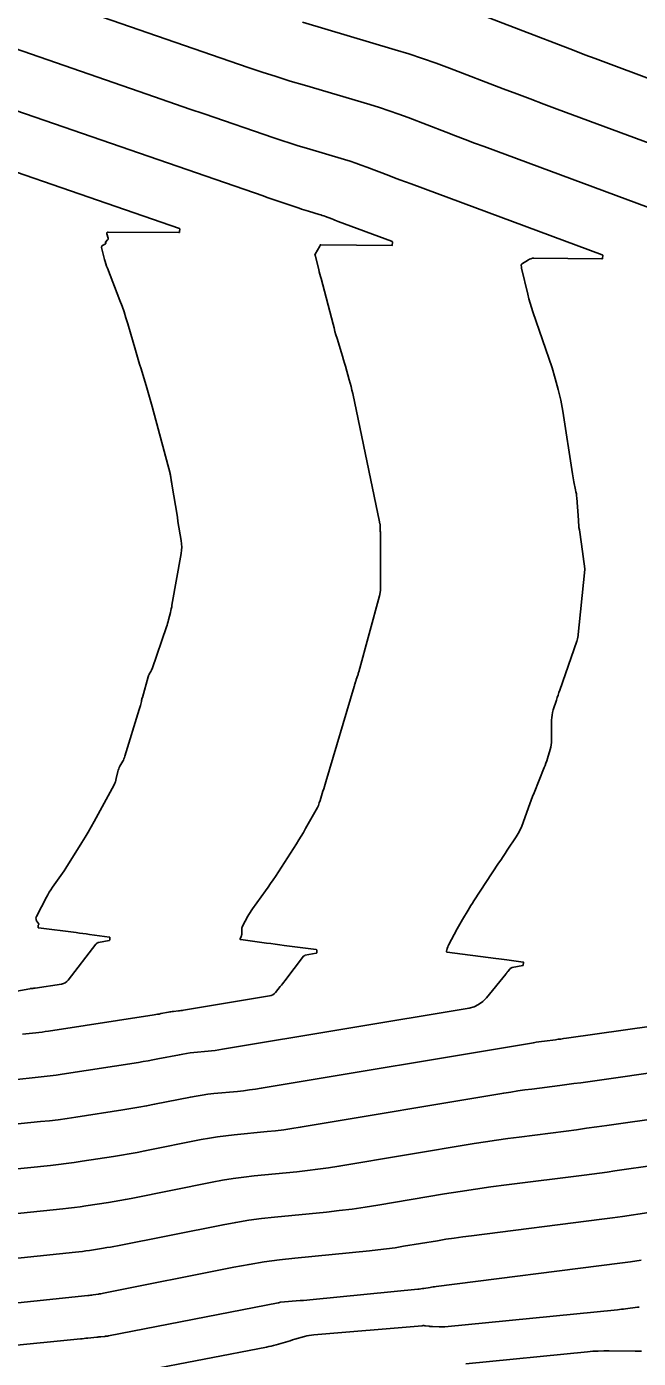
# Model space of a CAD drawing. Extents: x 658976 to 668721, y 639543 to 647196.
# Drawn here: x 662443.4 to 662490.4, y 642373.8 to 642476 of the extents above; entities that cross this region are included whole.
import ezdxf

# ---------------------------------------------------------------- set-up
doc = ezdxf.new("R2010")
doc.units = 0
doc.layers.add('Ex_Major Contours', color=7, linetype='Continuous')
doc.layers.add('Ex_Minor Contours', color=7, linetype='Continuous')

msp = doc.modelspace()

# ---------------------------------------------------------------- linework, layer by layer
at = {"layer": 'Ex_Major Contours'}
for points in [[(662449.25, 642476.7), (662460.42, 642472.86), (662461.5, 642472.5), (662462.57, 642472.15), (662463.65, 642471.81), (662464.74, 642471.49), (662469.75, 642470), (662470.49, 642469.77), (662471.23, 642469.53), (662471.97, 642469.27), (662472.7, 642469), (662475.61, 642467.88), (662476.34, 642467.6), (662477.07, 642467.33), (662477.8, 642467.05), (662478.53, 642466.78), (662503.77, 642457.42)], [(662493.72, 642399.6), (662484.84, 642398.33), (662484.63, 642398.3), (662484.42, 642398.27), (662484.21, 642398.25), (662484, 642398.22), (662483.16, 642398.11), (662482.94, 642398.08), (662482.73, 642398.05), (662482.52, 642398.02), (662482.31, 642397.99), (662461.42, 642394.49), (662460.97, 642394.42), (662460.52, 642394.36), (662460.06, 642394.3), (662459.61, 642394.25), (662457.79, 642394.08), (662457.33, 642394.03), (662456.88, 642393.96), (662456.43, 642393.89), (662455.98, 642393.81), (662453.23, 642393.26), (662452.62, 642393.14), (662452.02, 642393.03), (662451.41, 642392.93), (662450.79, 642392.83), (662447.2, 642392.28), (662446.52, 642392.18), (662445.84, 642392.08), (662445.16, 642392), (662444.48, 642391.93), (662441.76, 642391.65)], [(662435.97, 642374.1), (662447.54, 642375.25), (662447.68, 642375.27), (662447.82, 642375.28), (662447.96, 642375.3), (662448.11, 642375.31), (662448.8, 642375.38), (662448.88, 642375.39), (662448.95, 642375.4), (662449.03, 642375.4), (662449.11, 642375.41), (662449.41, 642375.44), (662449.48, 642375.45), (662449.56, 642375.46), (662449.63, 642375.47), (662449.71, 642375.49), (662462.73, 642378.02), (662462.74, 642378.02), (662462.75, 642378.02), (662462.76, 642378.02), (662462.77, 642378.03), (662462.81, 642378.04), (662462.84, 642378.05), (662462.87, 642378.06), (662462.88, 642378.06), (662462.89, 642378.06), (662462.9, 642378.06), (662462.91, 642378.06), (662464.41, 642378.19), (662464.66, 642378.21), (662464.91, 642378.23), (662465.16, 642378.26), (662465.42, 642378.28), (662473.43, 642379.06), (662473.55, 642379.08), (662473.67, 642379.09), (662473.79, 642379.11), (662473.9, 642379.13), (662474.38, 642379.21), (662474.5, 642379.22), (662474.62, 642379.24), (662474.73, 642379.26), (662474.85, 642379.28), (662488.94, 642381.06), (662489.15, 642381.09), (662489.35, 642381.12), (662489.56, 642381.15), (662489.76, 642381.17), (662490.58, 642381.29)]]:
    msp.add_lwpolyline(points, dxfattribs=at)
at = {"layer": 'Ex_Minor Contours'}
for points in [[(662476.9, 642477.42), (662485.44, 642474.14), (662486.25, 642473.83), (662487.06, 642473.53), (662487.87, 642473.22), (662488.68, 642472.92), (662491.92, 642471.72)], [(662464.58, 642476.32), (662471.69, 642474.21), (662472.75, 642473.89), (662473.8, 642473.54), (662474.84, 642473.18), (662475.87, 642472.79), (662480, 642471.21), (662481.03, 642470.82), (662482.06, 642470.43), (662483.1, 642470.04), (662484.13, 642469.65), (662499.15, 642464.09)], [(662439.93, 642475.2), (662452.65, 642470.8), (662453.74, 642470.42), (662454.84, 642470.04), (662455.94, 642469.66), (662457.04, 642469.29), (662462.38, 642467.45), (662463, 642467.24), (662463.63, 642467.04), (662464.26, 642466.84), (662464.89, 642466.65), (662467.81, 642465.78), (662468.24, 642465.65), (662468.67, 642465.51), (662469.1, 642465.36), (662469.53, 642465.2), (662471.22, 642464.55), (662471.65, 642464.39), (662472.07, 642464.23), (662472.5, 642464.07), (662472.92, 642463.91), (662487.6, 642458.47), (662487.61, 642458.46), (662487.62, 642458.45), (662487.63, 642458.44), (662487.63, 642458.42), (662487.62, 642458.2), (662487.61, 642458.18), (662487.61, 642458.17), (662487.59, 642458.16), (662487.57, 642458.16), (662482.34, 642458.2), (662482.23, 642458.2), (662482.12, 642458.17), (662482.02, 642458.14), (662481.93, 642458.08), (662481.41, 642457.74), (662481.39, 642457.72), (662481.38, 642457.7), (662481.37, 642457.68), (662481.37, 642457.65), (662481.39, 642457.54), (662481.39, 642457.52), (662481.4, 642457.49), (662481.4, 642457.46), (662481.41, 642457.44), (662481.89, 642455.44), (662481.97, 642455.1), (662482.07, 642454.77), (662482.17, 642454.43), (662482.28, 642454.1), (662483.74, 642449.79), (662483.99, 642448.97), (662484.22, 642448.14), (662484.41, 642447.3), (662484.56, 642446.46), (662485.31, 642441.65), (662485.34, 642441.5), (662485.36, 642441.34), (662485.39, 642441.19), (662485.42, 642441.04), (662485.55, 642440.43), (662485.58, 642440.28), (662485.61, 642440.13), (662485.63, 642439.97), (662485.64, 642439.82), (662485.76, 642438.1), (662485.77, 642437.91), (662485.79, 642437.73), (662485.81, 642437.54), (662485.84, 642437.36), (662485.99, 642436.27), (662485.99, 642436.26), (662485.99, 642436.25), (662485.99, 642436.25), (662486.26, 642434.37), (662486.26, 642434.36), (662486.26, 642434.35), (662486.26, 642434.33), (662486.26, 642434.32), (662486.26, 642434.31), (662485.71, 642429.08), (662485.71, 642429.06), (662485.7, 642429.03), (662485.7, 642429.01), (662485.69, 642428.99), (662485.67, 642428.9), (662485.66, 642428.88), (662485.66, 642428.86), (662485.65, 642428.84), (662485.64, 642428.82), (662484.34, 642425.05), (662484.27, 642424.86), (662484.21, 642424.67), (662484.14, 642424.48), (662484.08, 642424.29), (662483.84, 642423.53), (662483.78, 642423.34), (662483.74, 642423.14), (662483.72, 642422.94), (662483.71, 642422.74), (662483.71, 642421.21), (662483.71, 642421.03), (662483.68, 642420.85), (662483.65, 642420.67), (662483.6, 642420.5), (662483.39, 642419.8), (662483.33, 642419.63), (662483.27, 642419.45), (662483.21, 642419.28), (662483.14, 642419.11), (662482.36, 642417.18), (662482.24, 642416.9), (662482.13, 642416.61), (662482.03, 642416.33), (662481.93, 642416.04), (662481.52, 642414.89), (662481.42, 642414.6), (662481.29, 642414.33), (662481.15, 642414.06), (662480.99, 642413.8), (662480.31, 642412.78), (662480.15, 642412.52), (662479.98, 642412.27), (662479.81, 642412.01), (662479.64, 642411.76), (662477.74, 642408.88), (662477.63, 642408.71), (662477.51, 642408.53), (662477.4, 642408.35), (662477.3, 642408.17), (662476.87, 642407.45), (662476.76, 642407.27), (662476.66, 642407.09), (662476.56, 642406.9), (662476.46, 642406.72), (662475.79, 642405.47), (662475.78, 642405.44), (662475.77, 642405.41), (662475.75, 642405.38), (662475.74, 642405.35), (662475.7, 642405.23), (662475.69, 642405.21), (662475.68, 642405.18), (662475.67, 642405.15), (662475.67, 642405.12), (662475.64, 642405.01), (662475.64, 642404.98), (662475.65, 642404.96), (662475.67, 642404.95), (662475.69, 642404.94), (662479.44, 642404.45), (662479.65, 642404.42), (662479.86, 642404.4), (662480.07, 642404.37), (662480.28, 642404.34), (662481.53, 642404.18), (662481.53, 642404.17), (662481.54, 642404.17), (662481.54, 642404.17), (662481.54, 642404.17), (662481.52, 642403.94), (662481.52, 642403.93), (662481.52, 642403.92), (662481.51, 642403.91), (662481.5, 642403.91), (662480.68, 642403.75), (662480.62, 642403.74), (662480.57, 642403.71), (662480.53, 642403.68), (662480.49, 642403.64), (662480.34, 642403.45), (662480.31, 642403.4), (662480.27, 642403.35), (662480.23, 642403.31), (662480.2, 642403.26), (662478.71, 642401.43), (662478.43, 642401.14), (662478.11, 642400.92), (662477.76, 642400.75), (662477.37, 642400.65), (662458.44, 642397.49), (662458.16, 642397.44), (662457.89, 642397.4), (662457.61, 642397.37), (662457.34, 642397.34), (662456.24, 642397.23), (662455.96, 642397.2), (662455.69, 642397.16), (662455.41, 642397.12), (662455.14, 642397.07), (662453.48, 642396.74), (662453.11, 642396.67), (662452.74, 642396.6), (662452.37, 642396.54), (662452, 642396.48), (662446.15, 642395.58), (662445.69, 642395.51), (662445.22, 642395.45), (662444.76, 642395.39), (662444.29, 642395.34), (662442.43, 642395.15)], [(662436.71, 642471.58), (662461.57, 642462.99), (662461.88, 642462.88), (662462.19, 642462.77), (662462.5, 642462.67), (662462.81, 642462.56), (662464.33, 642462.04), (662464.5, 642461.98), (662464.68, 642461.92), (662464.86, 642461.87), (662465.04, 642461.81), (662465.87, 642461.57), (662465.99, 642461.53), (662466.11, 642461.49), (662466.23, 642461.45), (662466.35, 642461.4), (662466.84, 642461.22), (662466.96, 642461.17), (662467.08, 642461.12), (662467.2, 642461.08), (662467.32, 642461.03), (662471.43, 642459.51), (662471.46, 642459.5), (662471.48, 642459.48), (662471.49, 642459.45), (662471.49, 642459.42), (662471.48, 642459.2), (662471.48, 642459.19), (662471.47, 642459.19), (662471.47, 642459.19), (662471.46, 642459.19), (662465.99, 642459.24), (662465.98, 642459.24), (662465.97, 642459.24), (662465.97, 642459.24), (662465.96, 642459.23), (662465.94, 642459.22), (662465.94, 642459.22), (662465.94, 642459.21), (662465.94, 642459.21), (662465.94, 642459.2), (662465.94, 642459.17), (662465.94, 642459.16), (662465.94, 642459.16), (662465.94, 642459.15), (662465.93, 642459.14), (662465.55, 642458.51), (662465.55, 642458.5), (662465.54, 642458.49), (662465.54, 642458.47), (662465.55, 642458.46), (662465.57, 642458.4), (662465.58, 642458.38), (662465.58, 642458.37), (662465.59, 642458.35), (662465.59, 642458.34), (662465.84, 642457.33), (662465.88, 642457.16), (662465.92, 642456.99), (662465.97, 642456.81), (662466.01, 642456.64), (662466.93, 642453.14), (662467.01, 642452.86), (662467.08, 642452.59), (662467.16, 642452.32), (662467.24, 642452.05), (662467.58, 642450.94), (662467.66, 642450.68), (662467.74, 642450.42), (662467.81, 642450.16), (662467.89, 642449.91), (662468.18, 642448.87), (662468.25, 642448.61), (662468.32, 642448.35), (662468.38, 642448.09), (662468.44, 642447.83), (662470.5, 642437.97), (662470.5, 642437.94), (662470.51, 642437.92), (662470.51, 642437.89), (662470.52, 642437.86), (662470.54, 642437.74), (662470.54, 642437.71), (662470.55, 642437.68), (662470.55, 642437.65), (662470.55, 642437.62), (662470.55, 642437.34), (662470.55, 642437.32), (662470.55, 642437.3), (662470.55, 642437.28), (662470.56, 642437.26), (662470.57, 642437.19), (662470.57, 642437.17), (662470.57, 642437.15), (662470.57, 642437.13), (662470.57, 642437.11), (662470.57, 642432.69), (662470.57, 642432.66), (662470.56, 642432.62), (662470.56, 642432.59), (662470.56, 642432.56), (662470.53, 642432.42), (662470.53, 642432.39), (662470.52, 642432.36), (662470.51, 642432.33), (662470.5, 642432.29), (662468.92, 642426.47), (662468.89, 642426.4), (662468.87, 642426.33), (662468.85, 642426.26), (662468.83, 642426.19), (662468.71, 642425.86), (662468.7, 642425.81), (662468.68, 642425.77), (662468.67, 642425.72), (662468.66, 642425.68), (662468.61, 642425.5), (662468.59, 642425.46), (662468.58, 642425.41), (662468.57, 642425.37), (662468.56, 642425.32), (662466.38, 642418.02), (662466.32, 642417.84), (662466.27, 642417.66), (662466.22, 642417.48), (662466.16, 642417.3), (662465.94, 642416.57), (662465.88, 642416.39), (662465.81, 642416.21), (662465.73, 642416.04), (662465.64, 642415.87), (662464.83, 642414.42), (662464.66, 642414.13), (662464.49, 642413.84), (662464.31, 642413.55), (662464.13, 642413.26), (662462.52, 642410.76), (662462.33, 642410.48), (662462.14, 642410.2), (662461.95, 642409.92), (662461.75, 642409.64), (662460.75, 642408.26), (662460.65, 642408.12), (662460.56, 642407.98), (662460.48, 642407.84), (662460.4, 642407.69), (662459.98, 642406.93), (662459.95, 642406.87), (662459.93, 642406.81), (662459.92, 642406.75), (662459.92, 642406.69), (662459.92, 642406.33), (662459.92, 642406.31), (662459.92, 642406.29), (662459.92, 642406.28), (662459.91, 642406.26), (662459.9, 642406.19), (662459.9, 642406.18), (662459.89, 642406.16), (662459.89, 642406.14), (662459.88, 642406.13), (662459.81, 642405.97), (662459.8, 642405.94), (662459.8, 642405.92), (662459.82, 642405.91), (662459.85, 642405.9), (662461.82, 642405.64), (662462.16, 642405.6), (662462.5, 642405.55), (662462.84, 642405.51), (662463.18, 642405.46), (662465.65, 642405.14), (662465.67, 642405.13), (662465.68, 642405.12), (662465.69, 642405.11), (662465.69, 642405.09), (662465.68, 642404.9), (662465.68, 642404.88), (662465.67, 642404.88), (662465.66, 642404.87), (662465.65, 642404.87), (662464.8, 642404.71), (662464.76, 642404.69), (662464.72, 642404.67), (662464.69, 642404.65), (662464.66, 642404.62), (662463.24, 642402.75), (662463.15, 642402.64), (662463.06, 642402.52), (662462.97, 642402.41), (662462.88, 642402.3), (662462.52, 642401.85), (662462.42, 642401.75), (662462.31, 642401.67), (662462.19, 642401.62), (662462.05, 642401.58), (662455.45, 642400.48), (662455.36, 642400.46), (662455.26, 642400.45), (662455.16, 642400.44), (662455.07, 642400.43), (662454.68, 642400.39), (662454.59, 642400.38), (662454.49, 642400.37), (662454.4, 642400.35), (662454.3, 642400.33), (662453.72, 642400.22), (662453.59, 642400.19), (662453.47, 642400.17), (662453.34, 642400.15), (662453.21, 642400.13), (662445.1, 642398.88), (662444.85, 642398.84), (662444.61, 642398.81), (662444.36, 642398.78), (662444.11, 642398.75), (662443.11, 642398.65)], [(662433.5, 642467.97), (662455.15, 642460.48), (662455.16, 642460.48), (662455.16, 642460.47), (662455.16, 642460.47), (662455.17, 642460.46), (662455.15, 642460.23), (662455.15, 642460.21), (662455.14, 642460.19), (662455.12, 642460.18), (662455.1, 642460.18), (662449.68, 642460.2), (662449.62, 642460.2), (662449.59, 642460.17), (662449.57, 642460.13), (662449.58, 642460.07), (662449.67, 642459.74), (662449.68, 642459.71), (662449.67, 642459.67), (662449.66, 642459.64), (662449.63, 642459.61), (662449.46, 642459.45), (662449.46, 642459.45), (662449.46, 642459.44), (662449.49, 642459.36), (662449.49, 642459.35), (662449.49, 642459.34), (662449.48, 642459.33), (662449.47, 642459.32), (662449.24, 642459.18), (662449.2, 642459.15), (662449.18, 642459.12), (662449.17, 642459.08), (662449.17, 642459.03), (662449.4, 642458.11), (662449.44, 642457.95), (662449.49, 642457.78), (662449.55, 642457.61), (662449.61, 642457.45), (662450.57, 642454.97), (662450.74, 642454.53), (662450.9, 642454.08), (662451.04, 642453.63), (662451.18, 642453.17), (662451.77, 642451.16), (662451.88, 642450.79), (662451.98, 642450.43), (662452.09, 642450.07), (662452.2, 642449.71), (662452.64, 642448.27), (662452.75, 642447.91), (662452.85, 642447.55), (662452.96, 642447.18), (662453.05, 642446.82), (662454.42, 642441.69), (662454.44, 642441.62), (662454.45, 642441.55), (662454.47, 642441.49), (662454.48, 642441.42), (662454.52, 642441.14), (662454.53, 642441.07), (662454.54, 642441), (662454.55, 642440.93), (662454.56, 642440.86), (662454.99, 642438.32), (662454.99, 642438.3), (662454.99, 642438.27), (662455, 642438.24), (662455, 642438.22), (662455.02, 642438.11), (662455.02, 642438.08), (662455.03, 642438.06), (662455.03, 642438.03), (662455.03, 642438), (662455.28, 642436.54), (662455.31, 642436.29), (662455.32, 642436.04), (662455.31, 642435.79), (662455.27, 642435.54), (662454.57, 642431.58), (662454.55, 642431.44), (662454.52, 642431.3), (662454.49, 642431.16), (662454.45, 642431.02), (662454.31, 642430.46), (662454.28, 642430.32), (662454.24, 642430.18), (662454.19, 642430.04), (662454.15, 642429.9), (662453.04, 642426.7), (662453.02, 642426.65), (662453, 642426.59), (662452.97, 642426.54), (662452.94, 642426.49), (662452.83, 642426.29), (662452.81, 642426.24), (662452.78, 642426.19), (662452.76, 642426.14), (662452.75, 642426.08), (662452.3, 642424.49), (662452.27, 642424.41), (662452.25, 642424.33), (662452.24, 642424.26), (662452.22, 642424.18), (662452.15, 642423.87), (662452.13, 642423.79), (662452.11, 642423.72), (662452.09, 642423.64), (662452.06, 642423.57), (662450.96, 642419.98), (662450.92, 642419.88), (662450.88, 642419.78), (662450.84, 642419.68), (662450.79, 642419.59), (662450.57, 642419.21), (662450.52, 642419.12), (662450.48, 642419.02), (662450.45, 642418.92), (662450.42, 642418.81), (662450.3, 642418.27), (662450.27, 642418.15), (662450.23, 642418.02), (662450.18, 642417.91), (662450.13, 642417.79), (662448.6, 642414.97), (662448.37, 642414.57), (662448.14, 642414.16), (662447.9, 642413.76), (662447.66, 642413.37), (662446.42, 642411.38), (662446.3, 642411.19), (662446.18, 642411.01), (662446.05, 642410.82), (662445.92, 642410.64), (662445.4, 642409.92), (662445.27, 642409.73), (662445.15, 642409.55), (662445.04, 642409.35), (662444.93, 642409.16), (662444.16, 642407.68), (662444.15, 642407.66), (662444.14, 642407.63), (662444.14, 642407.6), (662444.13, 642407.57), (662444.14, 642407.46), (662444.14, 642407.43), (662444.14, 642407.4), (662444.16, 642407.37), (662444.17, 642407.35), (662444.33, 642407.13), (662444.34, 642407.12), (662444.34, 642407.1), (662444.34, 642407.09), (662444.34, 642407.07), (662444.31, 642407.01), (662444.31, 642407), (662444.3, 642406.98), (662444.3, 642406.97), (662444.3, 642406.95), (662444.29, 642406.86), (662444.29, 642406.84), (662444.3, 642406.82), (662444.31, 642406.81), (662444.33, 642406.81), (662447.21, 642406.44), (662447.47, 642406.41), (662447.73, 642406.37), (662447.99, 642406.34), (662448.24, 642406.3), (662449.77, 642406.1), (662449.78, 642406.1), (662449.79, 642406.09), (662449.8, 642406.08), (662449.8, 642406.07), (662449.79, 642405.88), (662449.78, 642405.86), (662449.78, 642405.85), (662449.77, 642405.84), (662449.75, 642405.83), (662448.94, 642405.68), (662448.88, 642405.67), (662448.83, 642405.64), (662448.78, 642405.6), (662448.73, 642405.56), (662446.6, 642402.8), (662446.5, 642402.68), (662446.38, 642402.59), (662446.24, 642402.53), (662446.09, 642402.49), (662444.06, 642402.18), (662444.02, 642402.18), (662443.99, 642402.17), (662443.95, 642402.17), (662443.92, 642402.16), (662443.79, 642402.15), (662443.75, 642402.15), (662443.72, 642402.14), (662443.68, 642402.14), (662443.65, 642402.13), (662436.12, 642400.77)], [(662493.08, 642395.94), (662486.48, 642394.99), (662485.94, 642394.92), (662485.41, 642394.85), (662484.87, 642394.77), (662484.33, 642394.7), (662482.18, 642394.43), (662481.65, 642394.36), (662481.11, 642394.29), (662480.58, 642394.2), (662480.04, 642394.12), (662464.41, 642391.5), (662463.78, 642391.4), (662463.15, 642391.31), (662462.51, 642391.23), (662461.88, 642391.17), (662459.34, 642390.92), (662458.7, 642390.85), (662458.07, 642390.76), (662457.44, 642390.66), (662456.82, 642390.55), (662452.49, 642389.68), (662451.89, 642389.57), (662451.29, 642389.46), (662450.69, 642389.35), (662450.09, 642389.26), (662447.67, 642388.89), (662447.07, 642388.8), (662446.46, 642388.72), (662445.85, 642388.64), (662445.25, 642388.57), (662440.43, 642388.08)], [(662492.45, 642392.27), (662487.95, 642391.63), (662487.17, 642391.52), (662486.39, 642391.42), (662485.61, 642391.31), (662484.83, 642391.21), (662481.21, 642390.75), (662480.35, 642390.64), (662479.49, 642390.52), (662478.63, 642390.39), (662477.77, 642390.25), (662467.39, 642388.51), (662466.58, 642388.38), (662465.77, 642388.27), (662464.96, 642388.17), (662464.15, 642388.08), (662460.89, 642387.76), (662460.08, 642387.67), (662459.27, 642387.56), (662458.46, 642387.43), (662457.65, 642387.28), (662451.44, 642386.04), (662451, 642385.96), (662450.57, 642385.88), (662450.13, 642385.8), (662449.7, 642385.73), (662447.95, 642385.47), (662447.52, 642385.4), (662447.08, 642385.34), (662446.64, 642385.29), (662446.2, 642385.24), (662438.99, 642384.5)], [(662491.81, 642388.61), (662488.56, 642388.15), (662487.97, 642388.06), (662487.38, 642387.98), (662486.79, 642387.9), (662486.2, 642387.83), (662480.24, 642387.07), (662479.05, 642386.92), (662477.87, 642386.75), (662476.68, 642386.57), (662475.5, 642386.38), (662470.38, 642385.52), (662469.39, 642385.36), (662468.4, 642385.22), (662467.41, 642385.1), (662466.42, 642384.99), (662462.44, 642384.61), (662461.45, 642384.5), (662460.46, 642384.36), (662459.47, 642384.2), (662458.49, 642384.02), (662450.38, 642382.4), (662450.11, 642382.35), (662449.84, 642382.3), (662449.58, 642382.26), (662449.31, 642382.21), (662448.24, 642382.05), (662447.97, 642382.01), (662447.7, 642381.97), (662447.43, 642381.94), (662447.16, 642381.91), (662437.56, 642380.92)], [(662491.17, 642384.95), (662489.16, 642384.66), (662488.76, 642384.6), (662488.37, 642384.55), (662487.97, 642384.5), (662487.57, 642384.45), (662477.55, 642383.17), (662476.89, 642383.09), (662476.24, 642382.99), (662475.59, 642382.9), (662474.94, 642382.79), (662472.34, 642382.36), (662471.69, 642382.25), (662471.03, 642382.16), (662470.38, 642382.08), (662469.72, 642382.01), (662463.99, 642381.45), (662462.82, 642381.32), (662461.65, 642381.16), (662460.49, 642380.97), (662459.33, 642380.76), (662449.32, 642378.76), (662449.22, 642378.74), (662449.12, 642378.72), (662449.02, 642378.71), (662448.92, 642378.69), (662448.52, 642378.63), (662448.42, 642378.61), (662448.32, 642378.6), (662448.22, 642378.59), (662448.12, 642378.58), (662436.13, 642377.34)], [(662452.25, 642372.77), (662461.82, 642374.62), (662462, 642374.66), (662462.19, 642374.7), (662462.37, 642374.75), (662462.56, 642374.8), (662463.29, 642375.01), (662463.47, 642375.06), (662463.65, 642375.11), (662463.83, 642375.17), (662464.01, 642375.22), (662464.74, 642375.43), (662464.92, 642375.48), (662465.1, 642375.52), (662465.29, 642375.55), (662465.47, 642375.57), (662473.77, 642376.26), (662473.84, 642376.27), (662473.91, 642376.27), (662473.97, 642376.26), (662474.04, 642376.26), (662474.31, 642376.22), (662474.37, 642376.21), (662474.44, 642376.21), (662474.51, 642376.2), (662474.57, 642376.2), (662475.08, 642376.18), (662475.19, 642376.18), (662475.3, 642376.18), (662475.4, 642376.18), (662475.51, 642376.19), (662488.76, 642377.49), (662488.91, 642377.51), (662489.07, 642377.53), (662489.23, 642377.54), (662489.39, 642377.56), (662490.31, 642377.68), (662490.34, 642377.68), (662490.37, 642377.69), (662490.42, 642377.7)], [(662477.12, 642373.35), (662486.47, 642374.26), (662486.88, 642374.3), (662487.29, 642374.32), (662487.71, 642374.33), (662488.12, 642374.33), (662490.13, 642374.31), (662490.36, 642374.31), (662490.6, 642374.31)]]:
    msp.add_lwpolyline(points, dxfattribs=at)

doc.saveas('drawing.dxf')
